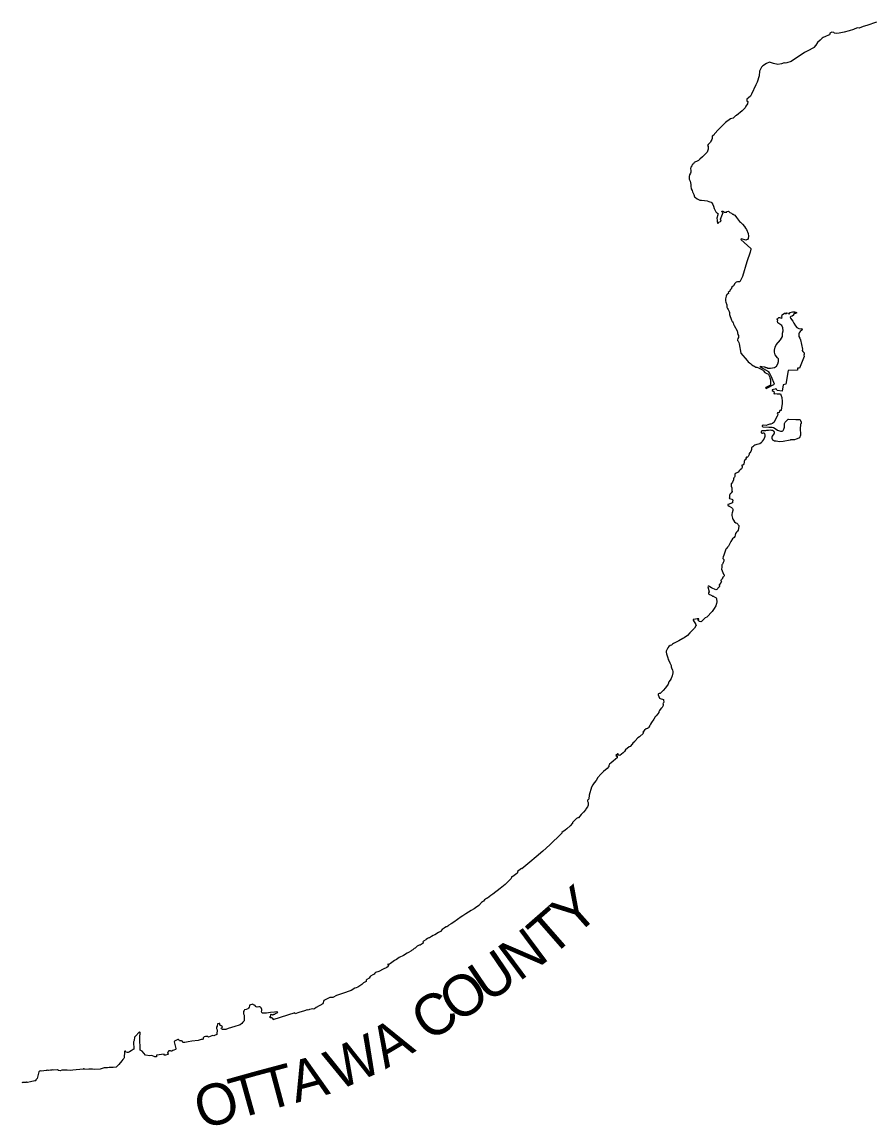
# Model space of a CAD drawing. Extents: x 1588073 to 2013523, y 1090242 to 1357120.
# Drawn here: x 1853753 to 1874419, y 1279877 to 1306717 of the extents above; entities that cross this region are included whole.
import ezdxf

# ---------------------------------------------------------------- set-up
doc = ezdxf.new("R2010")
doc.units = 0
doc.layers.add('GM_X_Adjacent_County', color=7, linetype='Continuous')
doc.layers.add('GM_X_Adjacent_County_Text', color=7, linetype='Continuous')

msp = doc.modelspace()

# ---------------------------------------------------------------- linework, layer by layer
at = {"layer": 'GM_X_Adjacent_County'}
msp.add_lwpolyline([(1874531, 1306717), (1874297, 1306630), (1874203, 1306613), (1874109, 1306569), (1874062, 1306579), (1873973, 1306540), (1873866, 1306503), (1873742, 1306468), (1873624, 1306445), (1873551, 1306442), (1873512, 1306449), (1873490, 1306465), (1873445, 1306472), (1873426, 1306460), (1873413, 1306456), (1873397, 1306446), (1873393, 1306425), (1873386, 1306410), (1873365, 1306395), (1873293, 1306366), (1873235, 1306341), (1873210, 1306322), (1873158, 1306280), (1873099, 1306222), (1873056, 1306159), (1873004, 1306096), (1872999, 1306088), (1872860, 1306017), (1872780, 1305976), (1872451, 1305759), (1872346, 1305722), (1872311, 1305721), (1872284, 1305730), (1872221, 1305704), (1872130, 1305689), (1872028, 1305706), (1871926, 1305742), (1871852, 1305709), (1871764, 1305650), (1871733, 1305619), (1871686, 1305522), (1871680, 1305413), (1871629, 1305253), (1871596, 1305188), (1871490, 1304965), (1871463, 1304917), (1871415, 1304871), (1871373, 1304839), (1871380, 1304794), (1871399, 1304785), (1871394, 1304727), (1871350, 1304675), (1871333, 1304634), (1871263, 1304560), (1871129, 1304445), (1871104, 1304435), (1871041, 1304383), (1870978, 1304365), (1870856, 1304278), (1870685, 1304101), (1870591, 1304001), (1870577, 1303968), (1870536, 1303942), (1870537, 1303889), (1870524, 1303863), (1870501, 1303819), (1870491, 1303798), (1870434, 1303742), (1870423, 1303717), (1870439, 1303692), (1870436, 1303623), (1870411, 1303554), (1870373, 1303511), (1870296, 1303441), (1870237, 1303384), (1870200, 1303354), (1870155, 1303323), (1870129, 1303321), (1870100, 1303303), (1870091, 1303290), (1870076, 1303272), (1870051, 1303257), (1870037, 1303222), (1870019, 1303191), (1870009, 1303159), (1870014, 1303106), (1870013, 1303067), (1870005, 1303041), (1869984, 1303003), (1869971, 1302966), (1869971, 1302922), (1869978, 1302896), (1870002, 1302849), (1870005, 1302812), (1870014, 1302766), (1870013, 1302725), (1870022, 1302659), (1870044, 1302619), (1870053, 1302589), (1870071, 1302559), (1870085, 1302521), (1870108, 1302471), (1870129, 1302450), (1870169, 1302420), (1870216, 1302391), (1870235, 1302384), (1870277, 1302384), (1870346, 1302380), (1870410, 1302369), (1870455, 1302355), (1870481, 1302350), (1870513, 1302340), (1870524, 1302319), (1870546, 1302284), (1870565, 1302237), (1870584, 1302184), (1870621, 1302106), (1870638, 1302087), (1870657, 1302074), (1870673, 1302070), (1870669, 1302028), (1870647, 1301949), (1870654, 1301901), (1870653, 1301861), (1870666, 1301826), (1870686, 1301826), (1870682, 1301847), (1870750, 1301875), (1870733, 1301926), (1870799, 1302085), (1870769, 1302100), (1870779, 1302124), (1870809, 1302113), (1870823, 1302092), (1870874, 1302095), (1870890, 1302099), (1870890, 1302114), (1870930, 1302123), (1870937, 1302110), (1870965, 1302090), (1871001, 1302067), (1871025, 1302050), (1871044, 1302045), (1871067, 1302034), (1871083, 1302018), (1871126, 1301969), (1871196, 1301870), (1871219, 1301855), (1871270, 1301802), (1871321, 1301749), (1871348, 1301710), (1871367, 1301673), (1871410, 1301580), (1871418, 1301514), (1871413, 1301454), (1871389, 1301428), (1871372, 1301423), (1871363, 1301415), (1871243, 1301449), (1871228, 1301432), (1871470, 1301208), (1871475, 1301192), (1871459, 1301121), (1871380, 1300884), (1871274, 1300533), (1871205, 1300398), (1871153, 1300400), (1871121, 1300396), (1871085, 1300363), (1871052, 1300306), (1871014, 1300275), (1870994, 1300219), (1870975, 1300207), (1870961, 1300177), (1870920, 1300139), (1870930, 1300119), (1870907, 1300104), (1870888, 1300097), (1870877, 1300053), (1870860, 1299990), (1870856, 1299936), (1870867, 1299910), (1870890, 1299840), (1870887, 1299813), (1870888, 1299788), (1870903, 1299752), (1870926, 1299725), (1870944, 1299679), (1870957, 1299657), (1870959, 1299606), (1871001, 1299466), (1871020, 1299440), (1871036, 1299430), (1871040, 1299414), (1871047, 1299402), (1871054, 1299369), (1871066, 1299336), (1871141, 1299207), (1871156, 1299120), (1871175, 1299100), (1871175, 1299047), (1871160, 1299021), (1871146, 1298994), (1871147, 1298973), (1871164, 1298958), (1871179, 1298930), (1871192, 1298897), (1871232, 1298670), (1871382, 1298487), (1871411, 1298452), (1871440, 1298428), (1871463, 1298419), (1871490, 1298394), (1871513, 1298373), (1871518, 1298366), (1871532, 1298357), (1871542, 1298356), (1871548, 1298355), (1871554, 1298350), (1871569, 1298340), (1871597, 1298327), (1871623, 1298326), (1871659, 1298313), (1871724, 1298281), (1871760, 1298259), (1871779, 1298235), (1871817, 1298195), (1871834, 1298189), (1871865, 1298169), (1871885, 1298167), (1871893, 1298159), (1871907, 1298145), (1871924, 1298103), (1871938, 1298066), (1871951, 1298019), (1871956, 1297933), (1871954, 1297890), (1871837, 1297831), (1871831, 1297814), (1871850, 1297805), (1872046, 1297915), (1871978, 1298094), (1871930, 1298191), (1871910, 1298215), (1871707, 1298326), (1871708, 1298348), (1871741, 1298345), (1871798, 1298334), (1871816, 1298332), (1871838, 1298322), (1871860, 1298319), (1871887, 1298303), (1871956, 1298298), (1872052, 1298318), (1872098, 1298353), (1872131, 1298410), (1872145, 1298468), (1872144, 1298527), (1872126, 1298555), (1872069, 1298628), (1872046, 1298690), (1872050, 1298741), (1872063, 1298810), (1872088, 1298871), (1872192, 1298992), (1872244, 1299071), (1872246, 1299153), (1872264, 1299211), (1872252, 1299281), (1872224, 1299341), (1872180, 1299375), (1872130, 1299405), (1872124, 1299442), (1872131, 1299466), (1872116, 1299483), (1872116, 1299500), (1872130, 1299513), (1872152, 1299532), (1872175, 1299537), (1872199, 1299529), (1872224, 1299518), (1872235, 1299544), (1872219, 1299563), (1872224, 1299578), (1872237, 1299592), (1872232, 1299601), (1872294, 1299636), (1872308, 1299638), (1872333, 1299627), (1872352, 1299645), (1872389, 1299640), (1872409, 1299613), (1872423, 1299638), (1872425, 1299654), (1872490, 1299675), (1872527, 1299674), (1872536, 1299668), (1872555, 1299663), (1872567, 1299664), (1872595, 1299646), (1872560, 1299631), (1872525, 1299630), (1872513, 1299610), (1872515, 1299589), (1872482, 1299565), (1872445, 1299557), (1872434, 1299540), (1872439, 1299515), (1872497, 1299448), (1872507, 1299430), (1872519, 1299396), (1872563, 1299331), (1872594, 1299294), (1872638, 1299267), (1872675, 1299260), (1872718, 1299263), (1872723, 1299236), (1872718, 1299225), (1872671, 1299192), (1872649, 1299163), (1872642, 1299135), (1872644, 1299070), (1872664, 1299030), (1872683, 1298991), (1872728, 1298767), (1872723, 1298735), (1872735, 1298707), (1872770, 1298674), (1872773, 1298642), (1872763, 1298618), (1872767, 1298588), (1872657, 1298303), (1872608, 1298302), (1872609, 1298257), (1872382, 1298249), (1872323, 1297911), (1872258, 1297895), (1872232, 1297739), (1872117, 1297761), (1872102, 1297789), (1872075, 1297801), (1872062, 1297789), (1872024, 1297786), (1871996, 1297777), (1871991, 1297755), (1872034, 1297731), (1872044, 1297701), (1872034, 1297684), (1872045, 1297678), (1872058, 1297682), (1872115, 1297681), (1872185, 1297681), (1872195, 1297676), (1872207, 1297653), (1872230, 1297586), (1872236, 1297490), (1872237, 1297435), (1872220, 1297343), (1872208, 1297270), (1872183, 1297273), (1872164, 1297222), (1872147, 1297214), (1872119, 1297218), (1872111, 1297199), (1872126, 1297188), (1872133, 1297178), (1872131, 1297165), (1872115, 1297137), (1872077, 1297060), (1872041, 1296992), (1871999, 1296955), (1871961, 1296939), (1871937, 1296944), (1871909, 1296936), (1871888, 1296920), (1871848, 1296908), (1871786, 1296915), (1871749, 1296905), (1871752, 1296892), (1871763, 1296879), (1871913, 1296870), (1871994, 1296865), (1872022, 1296862), (1872064, 1296831), (1872125, 1296797), (1872198, 1296770), (1872217, 1296770), (1872236, 1296772), (1872256, 1296779), (1872264, 1296789), (1872280, 1296822), (1872290, 1296866), (1872294, 1296960), (1872299, 1296974), (1872310, 1296987), (1872370, 1297057), (1872379, 1297062), (1872388, 1297063), (1872569, 1297056), (1872664, 1297050), (1872673, 1297045), (1872680, 1297028), (1872694, 1296985), (1872694, 1296960), (1872688, 1296948), (1872681, 1296938), (1872678, 1296906), (1872674, 1296848), (1872682, 1296675), (1872677, 1296648), (1872667, 1296634), (1872658, 1296610), (1872644, 1296599), (1872579, 1296572), (1872534, 1296560), (1872488, 1296556), (1872441, 1296556), (1872433, 1296551), (1872262, 1296517), (1872171, 1296514), (1872094, 1296523), (1872051, 1296530), (1872025, 1296543), (1872010, 1296555), (1871999, 1296570), (1871995, 1296593), (1871991, 1296612), (1871991, 1296623), (1871995, 1296637), (1872004, 1296652), (1872040, 1296706), (1872051, 1296721), (1872053, 1296739), (1872041, 1296760), (1872027, 1296772), (1872002, 1296784), (1871973, 1296787), (1871946, 1296791), (1871902, 1296790), (1871859, 1296785), (1871832, 1296779), (1871782, 1296778), (1871757, 1296782), (1871744, 1296780), (1871733, 1296772), (1871724, 1296754), (1871729, 1296734), (1871740, 1296725), (1871756, 1296725), (1871770, 1296731), (1871787, 1296729), (1871806, 1296713), (1871817, 1296675), (1871816, 1296643), (1871806, 1296619), (1871787, 1296573), (1871751, 1296523), (1871741, 1296503), (1871727, 1296487), (1871694, 1296462), (1871663, 1296451), (1871623, 1296446), (1871593, 1296441), (1871573, 1296426), (1871543, 1296411), (1871522, 1296391), (1871497, 1296371), (1871493, 1296362), (1871491, 1296328), (1871485, 1296301), (1871472, 1296274), (1871450, 1296244), (1871437, 1296236), (1871436, 1296220), (1871434, 1296205), (1871412, 1296152), (1871386, 1296127), (1871376, 1296139), (1871369, 1296139), (1871356, 1296123), (1871359, 1296108), (1871343, 1296085), (1871325, 1296071), (1871315, 1296029), (1871311, 1296009), (1871305, 1295977), (1871290, 1295954), (1871273, 1295942), (1871267, 1295947), (1871256, 1295942), (1871256, 1295925), (1871261, 1295915), (1871264, 1295887), (1871256, 1295869), (1871244, 1295855), (1871217, 1295833), (1871189, 1295805), (1871163, 1295776), (1871116, 1295748), (1871100, 1295743), (1871090, 1295739), (1871087, 1295727), (1871086, 1295712), (1871082, 1295671), (1871073, 1295650), (1871062, 1295638), (1871053, 1295612), (1871054, 1295588), (1871027, 1295527), (1871010, 1295507), (1870999, 1295493), (1870992, 1295464), (1870994, 1295430), (1871012, 1295389), (1871015, 1295366), (1871014, 1295327), (1871017, 1295302), (1871004, 1295281), (1870992, 1295262), (1870978, 1295257), (1870973, 1295243), (1870966, 1295226), (1870958, 1295210), (1870959, 1295175), (1870959, 1295145), (1870950, 1295138), (1870952, 1295130), (1871016, 1295113), (1871029, 1295105), (1871035, 1295091), (1871035, 1295076), (1871029, 1295064), (1871026, 1295024), (1870925, 1294989), (1870914, 1294983), (1870913, 1294972), (1870944, 1294948), (1871004, 1294915), (1871028, 1294892), (1871036, 1294875), (1871036, 1294866), (1871033, 1294839), (1871021, 1294786), (1871010, 1294750), (1871012, 1294721), (1871018, 1294683), (1871027, 1294658), (1871038, 1294633), (1871056, 1294602), (1871080, 1294569), (1871112, 1294541), (1871134, 1294530), (1871148, 1294520), (1871155, 1294507), (1871170, 1294494), (1871181, 1294473), (1871183, 1294453), (1871164, 1294366), (1871148, 1294337), (1871127, 1294314), (1871105, 1294280), (1871094, 1294244), (1871087, 1294206), (1871065, 1294185), (1871029, 1294149), (1870986, 1294085), (1870953, 1294024), (1870927, 1293977), (1870905, 1293949), (1870887, 1293927), (1870868, 1293897), (1870848, 1293855), (1870842, 1293830), (1870816, 1293759), (1870801, 1293717), (1870793, 1293686), (1870793, 1293673), (1870802, 1293662), (1870814, 1293652), (1870818, 1293637), (1870814, 1293610), (1870802, 1293574), (1870793, 1293549), (1870782, 1293534), (1870767, 1293523), (1870771, 1293499), (1870768, 1293465), (1870762, 1293415), (1870776, 1293372), (1870811, 1293291), (1870823, 1293276), (1870823, 1293256), (1870817, 1293236), (1870804, 1293222), (1870793, 1293216), (1870784, 1293204), (1870782, 1293185), (1870771, 1293169), (1870761, 1293157), (1870748, 1293149), (1870748, 1293139), (1870756, 1293131), (1870758, 1293115), (1870752, 1293103), (1870729, 1293053), (1870723, 1293043), (1870708, 1293043), (1870703, 1293027), (1870709, 1293020), (1870715, 1293002), (1870700, 1292975), (1870683, 1292961), (1870669, 1292948), (1870645, 1292921), (1870624, 1292909), (1870519, 1292960), (1870480, 1292983), (1870450, 1292998), (1870440, 1292998), (1870430, 1292982), (1870460, 1292860), (1870443, 1292839), (1870441, 1292822), (1870453, 1292804), (1870472, 1292795), (1870493, 1292787), (1870510, 1292781), (1870523, 1292776), (1870530, 1292769), (1870542, 1292759), (1870563, 1292755), (1870571, 1292747), (1870585, 1292740), (1870621, 1292726), (1870632, 1292715), (1870643, 1292690), (1870649, 1292618), (1870642, 1292581), (1870620, 1292526), (1870583, 1292456), (1870530, 1292383), (1870401, 1292245), (1870362, 1292228), (1870273, 1292143), (1870256, 1292137), (1870229, 1292145), (1870213, 1292158), (1870196, 1292181), (1870192, 1292187), (1870201, 1292191), (1870208, 1292197), (1870213, 1292206), (1870201, 1292210), (1870188, 1292203), (1870179, 1292203), (1870168, 1292208), (1870086, 1292193), (1870073, 1292188), (1870073, 1292177), (1870134, 1292070), (1870143, 1292047), (1870140, 1292035), (1870104, 1291980), (1870042, 1291912), (1869992, 1291863), (1869931, 1291804), (1869855, 1291746), (1869824, 1291730), (1869724, 1291671), (1869662, 1291640), (1869594, 1291610), (1869568, 1291590), (1869546, 1291568), (1869512, 1291555), (1869483, 1291531), (1869457, 1291501), (1869428, 1291456), (1869415, 1291423), (1869413, 1291396), (1869427, 1291356), (1869456, 1291255), (1869465, 1291222), (1869482, 1291193), (1869507, 1291139), (1869533, 1291074), (1869535, 1291056), (1869539, 1291036), (1869546, 1291018), (1869572, 1290957), (1869578, 1290923), (1869578, 1290891), (1869561, 1290818), (1869539, 1290756), (1869515, 1290713), (1869482, 1290676), (1869461, 1290618), (1869397, 1290531), (1869343, 1290465), (1869271, 1290392), (1869261, 1290391), (1869242, 1290391), (1869229, 1290381), (1869224, 1290373), (1869224, 1290363), (1869257, 1290275), (1869267, 1290269), (1869348, 1290245), (1869354, 1290223), (1869358, 1290188), (1869354, 1290165), (1869345, 1290159), (1869336, 1290143), (1869343, 1290131), (1869339, 1290103), (1869324, 1290065), (1869320, 1290051), (1869302, 1290031), (1869290, 1290031), (1869250, 1289974), (1869238, 1289946), (1869238, 1289926), (1869215, 1289895), (1869172, 1289852), (1869148, 1289823), (1869115, 1289768), (1869061, 1289683), (1869031, 1289649), (1869015, 1289616), (1868995, 1289575), (1868986, 1289559), (1868965, 1289543), (1868926, 1289530), (1868887, 1289496), (1868859, 1289462), (1868849, 1289452), (1868861, 1289427), (1868770, 1289336), (1868730, 1289312), (1868661, 1289240), (1868651, 1289221), (1868608, 1289184), (1868591, 1289156), (1868541, 1289105), (1868512, 1289096), (1868426, 1289019), (1868398, 1288982), (1868372, 1288952), (1868325, 1288913), (1868286, 1288887), (1868248, 1288889), (1868239, 1288899), (1868256, 1288918), (1868241, 1288926), (1868193, 1288884), (1868202, 1288868), (1868221, 1288878), (1868227, 1288868), (1868227, 1288840), (1868222, 1288824), (1868187, 1288794), (1868130, 1288746), (1868074, 1288706), (1868041, 1288670), (1868024, 1288644), (1868017, 1288614), (1867979, 1288567), (1867888, 1288498), (1867824, 1288434), (1867757, 1288346), (1867712, 1288274), (1867665, 1288221), (1867635, 1288173), (1867601, 1288110), (1867546, 1287920), (1867533, 1287832), (1867527, 1287816), (1867510, 1287803), (1867499, 1287788), (1867500, 1287771), (1867518, 1287744), (1867521, 1287702), (1867520, 1287677), (1867501, 1287638), (1867469, 1287597), (1867460, 1287567), (1867408, 1287508), (1867352, 1287449), (1867280, 1287370), (1867268, 1287369), (1867234, 1287355), (1867137, 1287254), (1867135, 1287237), (1867077, 1287177), (1867003, 1287099), (1866963, 1287071), (1866881, 1287009), (1866881, 1286996), (1866863, 1286979), (1866584, 1286709), (1866420, 1286558), (1866256, 1286418), (1866101, 1286287), (1865902, 1286127), (1865896, 1286133), (1865803, 1286060), (1865802, 1286043), (1865802, 1286033), (1865786, 1286017), (1865719, 1285964), (1865686, 1285943), (1865653, 1285936), (1865654, 1285917), (1865646, 1285894), (1865620, 1285866), (1865498, 1285750), (1865381, 1285652), (1865197, 1285509), (1865155, 1285481), (1865068, 1285418), (1865047, 1285407), (1864999, 1285371), (1864975, 1285344), (1864928, 1285311), (1864862, 1285238), (1864780, 1285179), (1864744, 1285156), (1864728, 1285146), (1864676, 1285119), (1864541, 1285031), (1864474, 1284984), (1864432, 1284962), (1864248, 1284833), (1864188, 1284790), (1864132, 1284760), (1864110, 1284744), (1864106, 1284735), (1864079, 1284717), (1864067, 1284717), (1864027, 1284694), (1864020, 1284685), (1863969, 1284650), (1863927, 1284608), (1863879, 1284581), (1863787, 1284526), (1863753, 1284504), (1863705, 1284480), (1863657, 1284451), (1863641, 1284451), (1863608, 1284433), (1863575, 1284408), (1863569, 1284400), (1863515, 1284370), (1863500, 1284356), (1863500, 1284350), (1863507, 1284336), (1863503, 1284323), (1863432, 1284275), (1863412, 1284270), (1863394, 1284264), (1863360, 1284247), (1863345, 1284229), (1863314, 1284203), (1863284, 1284188), (1863255, 1284156), (1863222, 1284142), (1863210, 1284130), (1863152, 1284094), (1863116, 1284078), (1863024, 1284018), (1862926, 1283969), (1862857, 1283926), (1862813, 1283900), (1862779, 1283876), (1862710, 1283825), (1862665, 1283798), (1862656, 1283810), (1862641, 1283799), (1862661, 1283767), (1862654, 1283756), (1862619, 1283732), (1862534, 1283688), (1862430, 1283633), (1862351, 1283608), (1862331, 1283589), (1862315, 1283569), (1862285, 1283549), (1862225, 1283519), (1862214, 1283507), (1862195, 1283470), (1862138, 1283437), (1862123, 1283423), (1862123, 1283405), (1862116, 1283392), (1862055, 1283354), (1862011, 1283316), (1861916, 1283251), (1861879, 1283234), (1861842, 1283228), (1861757, 1283171), (1861544, 1283098), (1861451, 1283061), (1861402, 1283052), (1861306, 1283000), (1861284, 1283000), (1861239, 1283002), (1861087, 1282928), (1861070, 1282844), (1860904, 1282758), (1860864, 1282726), (1860839, 1282716), (1860815, 1282726), (1860784, 1282712), (1860742, 1282709), (1860709, 1282695), (1860682, 1282698), (1860623, 1282674), (1860481, 1282635), (1860396, 1282605), (1860384, 1282629), (1859849, 1282453), (1859858, 1282467), (1859857, 1282478), (1859818, 1282505), (1859794, 1282508), (1859780, 1282520), (1859780, 1282531), (1859789, 1282541), (1859804, 1282549), (1859804, 1282556), (1859802, 1282569), (1859803, 1282589), (1859813, 1282593), (1859833, 1282587), (1859842, 1282582), (1859859, 1282582), (1859878, 1282594), (1859898, 1282598), (1859925, 1282616), (1859933, 1282616), (1859957, 1282624), (1859970, 1282639), (1859946, 1282653), (1859894, 1282642), (1859796, 1282631), (1859698, 1282617), (1859619, 1282616), (1859594, 1282622), (1859585, 1282633), (1859578, 1282648), (1859582, 1282680), (1859579, 1282710), (1859568, 1282746), (1859552, 1282765), (1859537, 1282775), (1859507, 1282774), (1859472, 1282767), (1859445, 1282773), (1859431, 1282780), (1859417, 1282802), (1859404, 1282810), (1859395, 1282815), (1859383, 1282822), (1859367, 1282838), (1859284, 1282813), (1859283, 1282794), (1859272, 1282766), (1859258, 1282744), (1859242, 1282728), (1859199, 1282709), (1859162, 1282698), (1859150, 1282683), (1859138, 1282662), (1859137, 1282641), (1859141, 1282605), (1859150, 1282573), (1859157, 1282500), (1859157, 1282462), (1859153, 1282433), (1859122, 1282398), (1859099, 1282364), (1859059, 1282335), (1859034, 1282325), (1858930, 1282295), (1858764, 1282244), (1858708, 1282225), (1858628, 1282221), (1858606, 1282235), (1858597, 1282251), (1858603, 1282265), (1858620, 1282272), (1858624, 1282281), (1858618, 1282296), (1858593, 1282314), (1858580, 1282322), (1858565, 1282346), (1858562, 1282369), (1858546, 1282369), (1858501, 1282356), (1858493, 1282303), (1858483, 1282275), (1858484, 1282248), (1858493, 1282213), (1858490, 1282106), (1858487, 1282096), (1858432, 1282078), (1858419, 1282069), (1858395, 1282072), (1858369, 1282067), (1858283, 1282036), (1858268, 1282048), (1858245, 1282049), (1858214, 1282049), (1858182, 1282042), (1858169, 1282034), (1858160, 1282017), (1858159, 1281990), (1858128, 1281979), (1858108, 1281977), (1858033, 1281957), (1857879, 1281937), (1857790, 1281922), (1857708, 1281908), (1857677, 1281902), (1857668, 1281902), (1857661, 1281908), (1857657, 1281928), (1857650, 1281935), (1857631, 1281944), (1857601, 1281947), (1857588, 1281947), (1857581, 1281949), (1857573, 1281960), (1857563, 1281974), (1857553, 1281975), (1857538, 1281975), (1857458, 1281940), (1857455, 1281921), (1857493, 1281757), (1857494, 1281745), (1857480, 1281738), (1857446, 1281723), (1857416, 1281709), (1857395, 1281693), (1857378, 1281693), (1857360, 1281703), (1857341, 1281703), (1857323, 1281701), (1857294, 1281672), (1857292, 1281662), (1857302, 1281624), (1857294, 1281613), (1857244, 1281596), (1857209, 1281597), (1857207, 1281623), (1857021, 1281597), (1857025, 1281560), (1856979, 1281561), (1856910, 1281588), (1856859, 1281580), (1856752, 1281598), (1856717, 1281645), (1856674, 1281695), (1856622, 1281721), (1856619, 1282030), (1856626, 1282152), (1856611, 1282161), (1856593, 1282146), (1856517, 1282067), (1856487, 1282034), (1856479, 1281954), (1856466, 1281919), (1856471, 1281744), (1856456, 1281732), (1856402, 1281706), (1856365, 1281682), (1856335, 1281661), (1856307, 1281661), (1856276, 1281674), (1856269, 1281694), (1856254, 1281697), (1856247, 1281683), (1856235, 1281534), (1856226, 1281517), (1856201, 1281495), (1856176, 1281459), (1856107, 1281372), (1856041, 1281307), (1855971, 1281301), (1855867, 1281300), (1855831, 1281288), (1855747, 1281293), (1855701, 1281271), (1855650, 1281260), (1855506, 1281249), (1855467, 1281254), (1855434, 1281256), (1855376, 1281254), (1855267, 1281246), (1855263, 1281262), (1855255, 1281266), (1855247, 1281264), (1855236, 1281258), (1854986, 1281230), (1854919, 1281223), (1854848, 1281230), (1854720, 1281229), (1854682, 1281218), (1854641, 1281224), (1854611, 1281237), (1854517, 1281235), (1854485, 1281239), (1854473, 1281234), (1854447, 1281230), (1854407, 1281226), (1854382, 1281230), (1854353, 1281228), (1854336, 1281228), (1854279, 1281215), (1854219, 1281212), (1854193, 1281215), (1854176, 1281212), (1854164, 1281194), (1854151, 1281162), (1854117, 1281028), (1854101, 1281011), (1854091, 1280995), (1854084, 1280981), (1854080, 1280974), (1854064, 1280971), (1853955, 1280950), (1853883, 1280935), (1853869, 1280938), (1853860, 1280937), (1853853, 1280931), (1853803, 1280931), (1853760, 1280930), (1853747, 1280921)], dxfattribs=at)

# ---------------------------------------------------------------- texts
at = {"layer": 'GM_X_Adjacent_County_Text'}
for s, rotation, p in [('Y', 41.6931, (1867185, 1284454)), ('T', 41.184, (1866615, 1283955)), ('N', 36.591, (1865837, 1283373)), ('U', 34.1464, (1865067, 1282849)), ('O', 33.9205, (1864329, 1282353)), ('C', 33.7696, (1863650, 1281899)), ('W', 24.1741, (1861425, 1280720)), ('A', 30.7829, (1862588, 1281250)), ('T', 14.9823, (1859683, 1280238)), ('A', 15.0384, (1860407, 1280432)), ('T', 15.6077, (1858966, 1280038)), ('O', 17.0779, (1858127, 1279780))]:
    msp.add_text(s, height=1000, rotation=rotation, dxfattribs=at).set_placement(p)

doc.saveas('drawing.dxf')
